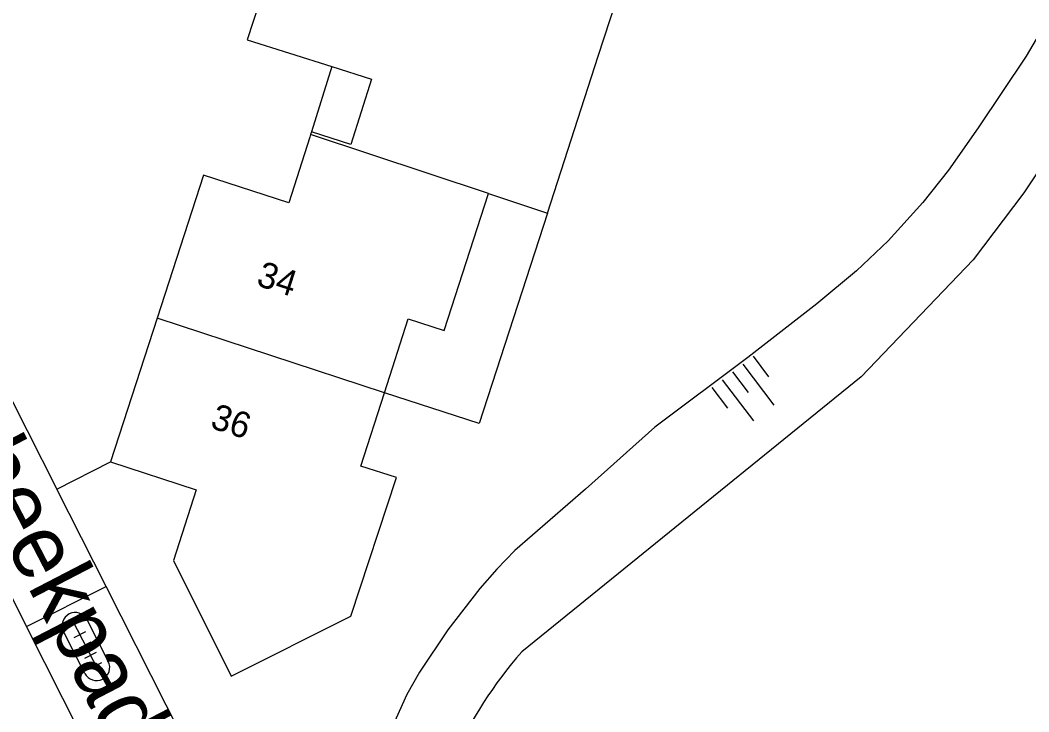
# Model space of a CAD drawing. Extents: x 131000 to 133013, y 393000 to 396501.
# Drawn here: x 131452.74 to 131491.81, y 394974.61 to 395001.39 of the extents above; entities that cross this region are included whole.
import ezdxf

# ---------------------------------------------------------------- set-up
doc = ezdxf.new("R2010")
doc.units = 0
for name, color, linetype in [('gg-afsc-erfafscheiding', 7, 'Continuous'), ('gg-anno-huisnummerreeks BGT', 7, 'Continuous'), ('gg-anno-openbare ruimte label', 7, 'Continuous'), ('gg-bbg-gedigitaliseerde bebouwing', 7, 'Continuous'), ('gg-bbg-hoofdgebouw', 7, 'Continuous'), ('gg-bbg-luifel en loopbrug', 7, 'Continuous'), ('gg-bbg-onder overbouw', 7, 'Continuous'), ('gg-bbg-pand overbouw', 7, 'Continuous'), ('gg-bbg-tussenscheiding', 7, 'Continuous'), ('gg-knt-BGT kruinlijn', 7, 'Continuous'), ('gg-knt-verharding', 7, 'Continuous'), ('gg-kntw-beschoeiing', 7, 'Continuous'), ('gt-symb-talud symbool', 7, 'Continuous'), ('gt-symb-tegel verharding', 7, 'Continuous')]:
    doc.layers.add(name, color=color, linetype=linetype)

# ---------------------------------------------------------------- blocks, each defined once
blk = doc.blocks.new('gt0-TEG1')
at = {"layer": 'gt-symb-tegel verharding'}
for p, q in [((-1.125, 0), (1.125, 0)), ((-0.9, -0.25), (-0.9, 0.25)), ((-0.45, -0.25), (-0.45, 0.25)), ((0, -0.25), (0, 0.25)), ((0.45, -0.25), (0.45, 0.25)), ((0.9, -0.25), (0.9, 0.25))]:
    blk.add_line(p, q, dxfattribs=at)
blk = doc.blocks.new('gt0-TALUD_1')
at = {"layer": 'gt-symb-talud symbool'}
for p, q in [((-1, -1), (-1, 0)), ((-0.5, -2), (-0.5, 0)), ((0, -1), (0, 0)), ((0.5, -2), (0.5, 0)), ((1, -1), (1, 0))]:
    blk.add_line(p, q, dxfattribs=at)

msp = doc.modelspace()

# ---------------------------------------------------------------- linework, layer by layer
at = {"layer": 'gg-afsc-erfafscheiding'}
for p, q in [((131454.157, 394983.238), (131456.24, 394984.293)), ((131456.07, 394979.462), (131454.157, 394983.238)), ((131451.135, 394981.561), (131452.985, 394977.913)), ((131465.483, 394960.881), (131456.07, 394979.462)), ((131462.403, 394959.343), (131452.985, 394977.913))]:
    msp.add_line(p, q, dxfattribs=at)
at = {"layer": 'gg-bbg-gedigitaliseerde bebouwing'}
for p, q in [((131475.129, 395000), (131475.818, 395002.128)), ((131473.16, 394993.924), (131475.129, 395000)), ((131470.882, 394994.679), (131473.16, 394993.924)), ((131465.553, 394978.322), (131467.32, 394983.69))]:
    msp.add_line(p, q, dxfattribs=at)
for points in [[(131466.848, 394986.97), (131467.773, 394989.824), (131469.161, 394989.374), (131470.882, 394994.679)], [(131467.32, 394983.69), (131465.93, 394984.13), (131466.848, 394986.97)]]:
    msp.add_lwpolyline(points, dxfattribs=at)
at = {"layer": 'gg-bbg-hoofdgebouw'}
for p, q in [((131463.953, 394996.866), (131463.149, 394994.324)), ((131463.986, 394996.966), (131463.953, 394996.866)), ((131464.019, 394997.067), (131463.986, 394996.966)), ((131458.04, 394989.849), (131456.24, 394984.293)), ((131460.912, 394975.998), (131465.553, 394978.322))]:
    msp.add_line(p, q, dxfattribs=at)
for points in [[(131463.337, 395006.174), (131461.533, 395000.629), (131464.816, 394999.593)], [(131463.149, 394994.324), (131459.837, 394995.396), (131458.04, 394989.849)], [(131456.24, 394984.293), (131459.555, 394983.209), (131458.674, 394980.469), (131460.912, 394975.998)]]:
    msp.add_lwpolyline(points, dxfattribs=at)
at = {"layer": 'gg-bbg-luifel en loopbrug'}
msp.add_lwpolyline([(131473.16, 394993.924), (131470.522, 394985.78), (131466.848, 394986.97)], dxfattribs=at)
at = {"layer": 'gg-bbg-onder overbouw'}
msp.add_line((131465.542, 394996.585), (131464.019, 394997.067), dxfattribs=at)
msp.add_lwpolyline([(131464.816, 394999.593), (131466.342, 394999.111), (131465.542, 394996.585)], dxfattribs=at)
at = {"layer": 'gg-bbg-pand overbouw'}
msp.add_line((131464.816, 394999.593), (131464.019, 394997.067), dxfattribs=at)
at = {"layer": 'gg-bbg-tussenscheiding'}
for p, q in [((131470.882, 394994.679), (131463.986, 394996.966)), ((131466.848, 394986.97), (131458.04, 394989.849))]:
    msp.add_line(p, q, dxfattribs=at)
at = {"layer": 'gg-knt-BGT kruinlijn'}
msp.add_lwpolyline([(131492.515, 395001.377), (131491.709, 395000), (131489.847, 394997.218), (131488.695, 394995.591), (131487.702, 394994.328), (131486.359, 394992.843), (131485.137, 394991.692), (131483.598, 394990.414), (131480.923, 394988.331), (131477.323, 394985.63), (131474.641, 394983.23), (131471.9, 394980.857), (131471.203, 394980.141), (131470.543, 394979.388), (131469.298, 394977.791), (131468.21, 394976.153), (131467.722, 394975.28), (131467.067, 394973.847), (131466.734, 394972.904), (131466.462, 394971.941), (131465.806, 394968.782), (131465.711, 394968.234), (131465.625, 394967.081)], dxfattribs=at)
at = {"layer": 'gg-knt-verharding'}
for p, q in [((131447.69, 394996.004), (131454.157, 394983.238)), ((131452.985, 394977.913), (131456.07, 394979.462)), ((131455.322, 394978.185), (131456.153, 394976.564)), ((131455.244, 394976.103), (131454.42, 394977.724))]:
    msp.add_line(p, q, dxfattribs=at)
for centre, radius, start, end in [((131454.871, 394977.954), 0.506, 27.1471, 206.9948), ((131455.698, 394976.334), 0.51, 206.8919, 26.8919)]:
    msp.add_arc(centre, radius, start, end, dxfattribs=at)
at = {"layer": 'gg-kntw-beschoeiing'}
msp.add_line((131485.312, 394987.585), (131472.172, 394976.94), dxfattribs=at)
msp.add_lwpolyline([(131494.75, 395000), (131493.161, 394997.036), (131491.619, 394994.713), (131489.646, 394992.112), (131485.312, 394987.585)], dxfattribs=at)
for centre, radius, start, end in [((131322.106, 395094.917), 216.75, 319.58377, 331.54823), ((131484.099, 394966.389), 15.924, 138.5022, 173.9008)]:
    msp.add_arc(centre, radius, start, end, dxfattribs=at)

# ---------------------------------------------------------------- block references
at = {"layer": 'gt-symb-talud symbool', "xscale": 1.0000124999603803, "yscale": 1.0000124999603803, "rotation": 37.15637415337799}
msp.add_blockref('gt0-TALUD_1', (131480.34, 394987.774), dxfattribs=at)
at = {"layer": 'gt-symb-tegel verharding', "rotation": -62.66592414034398}
msp.add_blockref('gt0-TEG1', (131455.264, 394977.206), dxfattribs=at)

# ---------------------------------------------------------------- texts
at = {"layer": 'gg-anno-huisnummerreeks BGT'}
for s, p in [('34', (131461.845, 394991.136)), ('36', (131460.058, 394985.619))]:
    msp.add_text(s, height=1, rotation=342.1, dxfattribs=at).set_placement(p)
at = {"layer": 'gg-anno-openbare ruimte label'}
msp.add_text('Noorbeekpad', height=2.5, rotation=297.4, dxfattribs=at).set_placement((131447.103, 394990.871))

doc.saveas('drawing.dxf')
